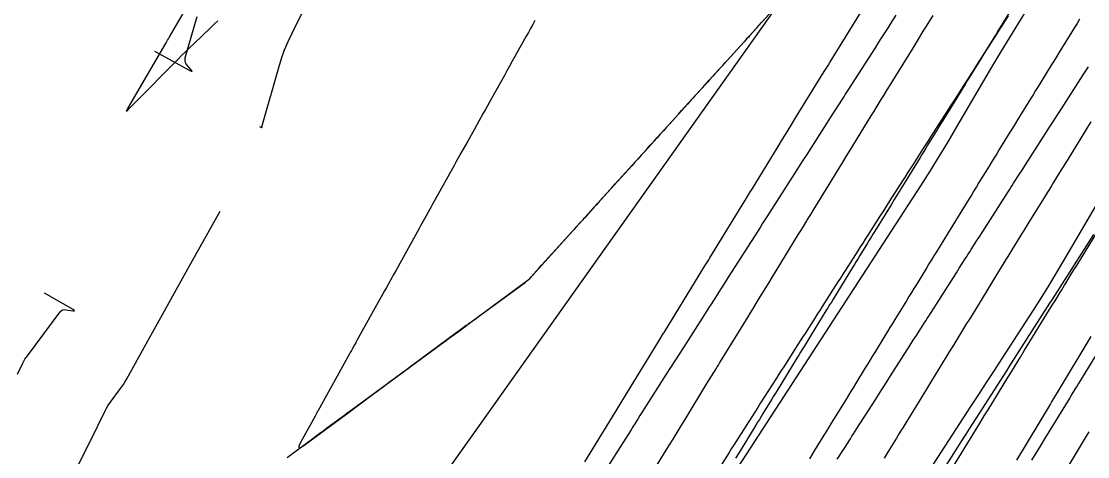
# Model space of a CAD drawing. Extents: x 1005228 to 1008882, y 1883389 to 1885754.
# Drawn here: x 1008544.7 to 1008612, y 1885220.6 to 1885248.1 of the extents above; entities that cross this region are included whole.
import ezdxf

# ---------------------------------------------------------------- set-up
doc = ezdxf.new("R2010")
doc.units = 0
for name, color, linetype in [('ATDIMS', 7, 'Continuous'), ('C-ANNO-NOTE', 7, 'Continuous'), ('S_BRIDGE', 7, 'Continuous'), ('TSOBSTACLE', 7, 'Continuous')]:
    doc.layers.add(name, color=color, linetype=linetype)

msp = doc.modelspace()

# ---------------------------------------------------------------- linework, layer by layer
at = {"layer": 'ATDIMS'}
for points in [[(1008580.297, 1885220.287), (1008582.033, 1885223.132), (1008582.328, 1885223.614), (1008582.622, 1885224.096), (1008582.917, 1885224.578), (1008583.211, 1885225.06), (1008584.917, 1885227.849), (1008585.042, 1885228.053), (1008585.198, 1885228.307), (1008585.26, 1885228.409), (1008585.291, 1885228.46), (1008587.508, 1885232.08), (1008587.64, 1885232.296), (1008587.871, 1885232.673), (1008588.105, 1885233.054), (1008588.172, 1885233.163), (1008590.377, 1885236.764), (1008590.483, 1885236.936), (1008590.73, 1885237.339), (1008590.8, 1885237.454), (1008592.482, 1885240.199), (1008592.77, 1885240.669), (1008593.058, 1885241.139), (1008593.346, 1885241.608), (1008593.634, 1885242.077), (1008595.288, 1885244.768), (1008595.442, 1885245.019), (1008595.635, 1885245.332), (1008595.75, 1885245.521), (1008597.886, 1885248.994)], [(1008555.812, 1885248.41), (1008555.061, 1885245.788), (1008555.043, 1885245.682), (1008555.051, 1885245.582), (1008555.085, 1885245.487), (1008555.145, 1885245.398), (1008555.438, 1885245.052), (1008555.49, 1885244.984), (1008555.499, 1885244.95), (1008555.464, 1885244.952), (1008555.387, 1885244.989), (1008553.162, 1885246.215)], [(1008599.922, 1885248.512), (1008599.583, 1885247.983), (1008599.419, 1885247.727), (1008599.255, 1885247.471), (1008598.927, 1885246.958), (1008598.763, 1885246.702), (1008598.599, 1885246.446), (1008596.881, 1885243.76), (1008596.803, 1885243.638), (1008596.725, 1885243.516), (1008596.647, 1885243.394), (1008596.568, 1885243.271), (1008596.256, 1885242.782), (1008596.1, 1885242.538), (1008595.943, 1885242.293), (1008594.549, 1885240.112), (1008594.291, 1885239.708), (1008594.033, 1885239.303), (1008593.775, 1885238.899), (1008593.517, 1885238.494), (1008592.066, 1885236.22), (1008591.922, 1885235.994), (1008591.778, 1885235.767), (1008591.489, 1885235.315), (1008591.345, 1885235.089), (1008591.201, 1885234.862), (1008589.341, 1885231.945), (1008589.204, 1885231.73), (1008589.067, 1885231.516), (1008588.724, 1885230.978), (1008588.59, 1885230.768), (1008588.256, 1885230.245), (1008588.123, 1885230.035), (1008587.989, 1885229.825), (1008586.508, 1885227.502), (1008586.239, 1885227.08), (1008585.97, 1885226.657), (1008585.701, 1885226.235), (1008585.432, 1885225.813), (1008583.892, 1885223.392), (1008583.771, 1885223.201), (1008583.65, 1885223.011), (1008583.407, 1885222.63), (1008583.347, 1885222.535), (1008583.286, 1885222.439), (1008583.226, 1885222.344), (1008583.165, 1885222.249), (1008581.172, 1885219.112)], [(1008603.558, 1885220.018), (1008604.789, 1885222.027), (1008605.024, 1885222.411), (1008605.259, 1885222.795), (1008605.495, 1885223.179), (1008605.73, 1885223.563), (1008606.987, 1885225.615), (1008607.163, 1885225.902), (1008607.338, 1885226.188), (1008607.689, 1885226.761), (1008607.777, 1885226.904), (1008607.865, 1885227.048), (1008607.952, 1885227.191), (1008608.04, 1885227.334), (1008609.611, 1885229.898), (1008609.783, 1885230.178), (1008609.955, 1885230.458), (1008610.3, 1885231.022), (1008610.385, 1885231.161), (1008610.47, 1885231.3), (1008610.555, 1885231.438), (1008610.64, 1885231.577), (1008610.981, 1885232.131), (1008611.151, 1885232.408), (1008611.322, 1885232.685), (1008612.915, 1885235.278)], [(1008544.488, 1885225.819), (1008544.833, 1885226.521), (1008544.897, 1885226.643), (1008544.965, 1885226.761), (1008545.04, 1885226.876), (1008545.119, 1885226.988), (1008547.186, 1885229.752), (1008547.258, 1885229.827), (1008547.341, 1885229.877), (1008547.435, 1885229.9), (1008547.539, 1885229.896), (1008547.978, 1885229.829), (1008548.062, 1885229.822), (1008548.095, 1885229.832), (1008548.076, 1885229.86), (1008548.005, 1885229.906), (1008546.193, 1885230.944)], [(1008612.097, 1885222.176), (1008611.866, 1885221.791), (1008610.223, 1885219.054)]]:
    msp.add_lwpolyline(points, dxfattribs=at)
at = {"layer": 'C-ANNO-NOTE'}
for points in [[(1008592.335, 1885204.74), (1008604.655, 1885223.778), (1008605.148, 1885224.539), (1008605.64, 1885225.3), (1008606.133, 1885226.061), (1008606.625, 1885226.822), (1008608.595, 1885229.866), (1008609.083, 1885230.63), (1008609.562, 1885231.399), (1008610.033, 1885232.173), (1008610.495, 1885232.953), (1008621.52, 1885251.792)], [(1008608.226, 1885248.956), (1008607.647, 1885248.03), (1008607.076, 1885247.099), (1008606.513, 1885246.163), (1008605.957, 1885245.222), (1008603.75, 1885241.45), (1008603.193, 1885240.51), (1008602.625, 1885239.577), (1008602.048, 1885238.65), (1008601.459, 1885237.729), (1008588.898, 1885218.316)]]:
    msp.add_lwpolyline(points, dxfattribs=at)
at = {"layer": 'S_BRIDGE'}
msp.add_lwpolyline([(1008593.925, 1885251.229), (1008568.926, 1885215.963)], dxfattribs=at)
at = {"layer": 'TSOBSTACLE'}
for points in [[(1008557.129, 1885248.138), (1008556.911, 1885247.931), (1008556.694, 1885247.725), (1008555.619, 1885246.701), (1008555.368, 1885246.461), (1008555.119, 1885246.219), (1008554.872, 1885245.975), (1008554.627, 1885245.729), (1008551.793, 1885242.864), (1008551.735, 1885242.805), (1008551.678, 1885242.746), (1008551.541, 1885242.609), (1008551.504, 1885242.571), (1008551.466, 1885242.533), (1008551.384, 1885242.45), (1008551.372, 1885242.439), (1008551.367, 1885242.436), (1008551.368, 1885242.442), (1008551.376, 1885242.457), (1008551.462, 1885242.606), (1008553.869, 1885246.759), (1008553.917, 1885246.842), (1008553.966, 1885246.926), (1008554.014, 1885247.01), (1008554.063, 1885247.093), (1008556.268, 1885250.916)], [(1008563.306, 1885250.401), (1008561.797, 1885247.351), (1008561.551, 1885246.824), (1008561.329, 1885246.289), (1008561.132, 1885245.743), (1008560.96, 1885245.188), (1008559.884, 1885241.434), (1008559.884, 1885241.429), (1008559.884, 1885241.424), (1008559.886, 1885241.419), (1008559.889, 1885241.415), (1008559.903, 1885241.398), (1008559.906, 1885241.394), (1008559.906, 1885241.393), (1008559.905, 1885241.393), (1008559.901, 1885241.395), (1008559.79, 1885241.456)], [(1008593.682, 1885250.513), (1008591.415, 1885248.013), (1008591.236, 1885247.815), (1008591.057, 1885247.618), (1008590.699, 1885247.222), (1008590.609, 1885247.124), (1008590.52, 1885247.025), (1008590.43, 1885246.926), (1008590.341, 1885246.827), (1008588.656, 1885244.967), (1008588.498, 1885244.793), (1008588.341, 1885244.62), (1008588.184, 1885244.446), (1008588.026, 1885244.272), (1008587.397, 1885243.577), (1008587.24, 1885243.403), (1008587.083, 1885243.23), (1008586.925, 1885243.056), (1008586.768, 1885242.882), (1008585.644, 1885241.639), (1008585.444, 1885241.419), (1008585.244, 1885241.198), (1008585.045, 1885240.977), (1008584.845, 1885240.757), (1008584.046, 1885239.874), (1008583.846, 1885239.654), (1008583.647, 1885239.433), (1008583.447, 1885239.212), (1008583.248, 1885238.991), (1008581.218, 1885236.746), (1008581.017, 1885236.524), (1008580.816, 1885236.301), (1008580.35, 1885235.786), (1008580.281, 1885235.71), (1008580.212, 1885235.634), (1008580.144, 1885235.558), (1008580.075, 1885235.482), (1008579.731, 1885235.101), (1008579.593, 1885234.949), (1008579.525, 1885234.873), (1008576.793, 1885231.848), (1008576.739, 1885231.789), (1008576.732, 1885231.782), (1008576.725, 1885231.775), (1008576.718, 1885231.768), (1008576.71, 1885231.762), (1008573.092, 1885229.096), (1008573.021, 1885229.044), (1008572.95, 1885228.992), (1008572.879, 1885228.94), (1008572.808, 1885228.887), (1008572.454, 1885228.626), (1008572.241, 1885228.469), (1008569.4, 1885226.374), (1008569.257, 1885226.269), (1008569.114, 1885226.163), (1008568.972, 1885226.058), (1008568.829, 1885225.952), (1008568.258, 1885225.531), (1008567.972, 1885225.32), (1008567.686, 1885225.109), (1008565.709, 1885223.65), (1008565.494, 1885223.491), (1008565.28, 1885223.332), (1008565.065, 1885223.174), (1008564.85, 1885223.015), (1008563.991, 1885222.381), (1008563.777, 1885222.222), (1008563.562, 1885222.063), (1008563.347, 1885221.905), (1008563.133, 1885221.746), (1008561.761, 1885220.731), (1008561.5, 1885220.538)], [(1008607.616, 1885249.556), (1008606.48, 1885247.708), (1008606.357, 1885247.508), (1008606.234, 1885247.308), (1008606.111, 1885247.108), (1008605.988, 1885246.908), (1008605.494, 1885246.105), (1008605.251, 1885245.709), (1008605.008, 1885245.314), (1008604.522, 1885244.524), (1008604.4, 1885244.326), (1008604.279, 1885244.129), (1008604.157, 1885243.931), (1008604.036, 1885243.733), (1008602.876, 1885241.846), (1008602.756, 1885241.651), (1008602.636, 1885241.457), (1008602.517, 1885241.262), (1008602.397, 1885241.067), (1008601.919, 1885240.289), (1008601.799, 1885240.094), (1008601.679, 1885239.899), (1008601.56, 1885239.705), (1008601.44, 1885239.51), (1008600.437, 1885237.877), (1008600.23, 1885237.54), (1008600.023, 1885237.203), (1008599.816, 1885236.866), (1008599.609, 1885236.529), (1008598.585, 1885234.856), (1008598.468, 1885234.665), (1008598.351, 1885234.474), (1008598.234, 1885234.283), (1008598.117, 1885234.092), (1008597.649, 1885233.328), (1008597.532, 1885233.137), (1008597.415, 1885232.946), (1008597.298, 1885232.755), (1008597.181, 1885232.564), (1008595.959, 1885230.569), (1008595.844, 1885230.381), (1008595.728, 1885230.193), (1008595.613, 1885230.005), (1008595.498, 1885229.817), (1008595.035, 1885229.061), (1008594.807, 1885228.689), (1008594.579, 1885228.317), (1008594.123, 1885227.574), (1008594.01, 1885227.388), (1008593.896, 1885227.202), (1008593.782, 1885227.016), (1008593.668, 1885226.83), (1008592.423, 1885224.798), (1008592.311, 1885224.615), (1008592.199, 1885224.432), (1008592.087, 1885224.249), (1008591.975, 1885224.066), (1008591.527, 1885223.334), (1008591.415, 1885223.151), (1008591.303, 1885222.968), (1008591.191, 1885222.785), (1008591.079, 1885222.602), (1008590.021, 1885220.872), (1008589.807, 1885220.522)], [(1008577.146, 1885248.165), (1008577.007, 1885247.916), (1008576.869, 1885247.667), (1008576.73, 1885247.419), (1008576.591, 1885247.17), (1008575.874, 1885245.886), (1008575.708, 1885245.589), (1008575.543, 1885245.292), (1008575.377, 1885244.995), (1008575.212, 1885244.698), (1008574.403, 1885243.243), (1008574.274, 1885243.011), (1008574.145, 1885242.779), (1008574.016, 1885242.547), (1008573.886, 1885242.315), (1008573.323, 1885241.305), (1008573.217, 1885241.114), (1008573.111, 1885240.924), (1008573.005, 1885240.733), (1008572.899, 1885240.542), (1008572.475, 1885239.779), (1008572.369, 1885239.589), (1008572.264, 1885239.398), (1008572.158, 1885239.207), (1008572.052, 1885239.017), (1008570.851, 1885236.856), (1008570.766, 1885236.704), (1008570.682, 1885236.553), (1008570.598, 1885236.401), (1008570.514, 1885236.25), (1008570.178, 1885235.643), (1008570.094, 1885235.491), (1008570.01, 1885235.34), (1008569.926, 1885235.188), (1008569.842, 1885235.036), (1008568.38, 1885232.399), (1008568.319, 1885232.289), (1008568.258, 1885232.18), (1008568.197, 1885232.07), (1008568.136, 1885231.96), (1008567.893, 1885231.521), (1008567.771, 1885231.301), (1008567.65, 1885231.081), (1008565.911, 1885227.944), (1008565.872, 1885227.875), (1008565.834, 1885227.806), (1008565.796, 1885227.737), (1008565.758, 1885227.668), (1008565.605, 1885227.392), (1008565.567, 1885227.323), (1008565.529, 1885227.254), (1008565.491, 1885227.185), (1008565.452, 1885227.116), (1008563.439, 1885223.485), (1008563.41, 1885223.433), (1008563.382, 1885223.381), (1008563.31, 1885223.251), (1008563.267, 1885223.174), (1008562.343, 1885221.502), (1008562.237, 1885221.275), (1008562.237, 1885221.169), (1008562.342, 1885221.183), (1008562.553, 1885221.318), (1008563.918, 1885222.327), (1008564.234, 1885222.56), (1008564.549, 1885222.793), (1008564.865, 1885223.026), (1008565.181, 1885223.259), (1008566.96, 1885224.573), (1008567.16, 1885224.721), (1008567.36, 1885224.869), (1008567.56, 1885225.016), (1008567.76, 1885225.164), (1008568.56, 1885225.754), (1008568.76, 1885225.902), (1008568.96, 1885226.049), (1008569.16, 1885226.197), (1008569.36, 1885226.344), (1008571.573, 1885227.976), (1008571.753, 1885228.109), (1008571.933, 1885228.241), (1008572.113, 1885228.374), (1008572.292, 1885228.507), (1008573.011, 1885229.037), (1008573.191, 1885229.17), (1008573.371, 1885229.302), (1008573.551, 1885229.435), (1008573.731, 1885229.567), (1008576.518, 1885231.621), (1008576.62, 1885231.7), (1008576.717, 1885231.784), (1008576.81, 1885231.872), (1008576.899, 1885231.966), (1008577.419, 1885232.541), (1008577.565, 1885232.703), (1008577.581, 1885232.721), (1008580.142, 1885235.556), (1008580.31, 1885235.742), (1008580.478, 1885235.928), (1008580.814, 1885236.299), (1008580.898, 1885236.392), (1008580.982, 1885236.485), (1008581.066, 1885236.578), (1008581.15, 1885236.671), (1008581.718, 1885237.299), (1008581.963, 1885237.571), (1008582.209, 1885237.842), (1008583.973, 1885239.793), (1008584.194, 1885240.038), (1008584.416, 1885240.284), (1008584.638, 1885240.529), (1008584.86, 1885240.774), (1008585.777, 1885241.786), (1008585.984, 1885242.016), (1008586.192, 1885242.245), (1008586.399, 1885242.474), (1008586.607, 1885242.704), (1008587.568, 1885243.766), (1008587.71, 1885243.923), (1008587.852, 1885244.08), (1008587.994, 1885244.237), (1008588.137, 1885244.394), (1008588.705, 1885245.021), (1008588.847, 1885245.178), (1008588.989, 1885245.335), (1008589.131, 1885245.492), (1008589.273, 1885245.649), (1008591.141, 1885247.71), (1008591.29, 1885247.874), (1008591.439, 1885248.039), (1008591.811, 1885248.449)], [(1008584.191, 1885218.995), (1008585.6, 1885221.303), (1008585.854, 1885221.719), (1008586.108, 1885222.135), (1008586.362, 1885222.55), (1008586.616, 1885222.966), (1008587.998, 1885225.226), (1008588.142, 1885225.459), (1008588.285, 1885225.693), (1008588.571, 1885226.161), (1008588.642, 1885226.278), (1008588.714, 1885226.395), (1008588.786, 1885226.512), (1008588.857, 1885226.629), (1008590.588, 1885229.455), (1008590.735, 1885229.695), (1008590.882, 1885229.935), (1008591.249, 1885230.534), (1008591.396, 1885230.774), (1008591.768, 1885231.381), (1008591.917, 1885231.624), (1008592.065, 1885231.866), (1008593.779, 1885234.664), (1008593.931, 1885234.913), (1008594.084, 1885235.161), (1008594.388, 1885235.658), (1008594.54, 1885235.906), (1008594.693, 1885236.155), (1008596.046, 1885238.364), (1008596.293, 1885238.767), (1008596.54, 1885239.171), (1008596.788, 1885239.574), (1008597.036, 1885239.977), (1008598.364, 1885242.139), (1008598.522, 1885242.396), (1008598.68, 1885242.654), (1008598.997, 1885243.169), (1008599.155, 1885243.426), (1008599.313, 1885243.683), (1008600.961, 1885246.364), (1008601.123, 1885246.627), (1008601.285, 1885246.89), (1008601.689, 1885247.549), (1008601.851, 1885247.812), (1008602.261, 1885248.479)], [(1008606.998, 1885248.455), (1008606.327, 1885247.406), (1008606.159, 1885247.144), (1008605.991, 1885246.882), (1008605.823, 1885246.62), (1008605.655, 1885246.357), (1008604.97, 1885245.287), (1008604.805, 1885245.029), (1008604.64, 1885244.771), (1008604.475, 1885244.513), (1008604.31, 1885244.255), (1008603.65, 1885243.223), (1008603.485, 1885242.965), (1008603.32, 1885242.707), (1008603.154, 1885242.449), (1008602.989, 1885242.191), (1008602.27, 1885241.067), (1008602.109, 1885240.815), (1008601.947, 1885240.562), (1008601.786, 1885240.31), (1008601.625, 1885240.058), (1008600.98, 1885239.049), (1008600.819, 1885238.797), (1008600.658, 1885238.545), (1008600.497, 1885238.293), (1008600.335, 1885238.04), (1008599.607, 1885236.9), (1008599.432, 1885236.626), (1008599.257, 1885236.352), (1008599.082, 1885236.078), (1008598.907, 1885235.804), (1008598.14, 1885234.601), (1008597.983, 1885234.355), (1008597.826, 1885234.109), (1008597.669, 1885233.863), (1008597.512, 1885233.616), (1008596.884, 1885232.632), (1008596.727, 1885232.386), (1008596.57, 1885232.14), (1008596.413, 1885231.894), (1008596.256, 1885231.647), (1008595.415, 1885230.328), (1008595.262, 1885230.088), (1008595.109, 1885229.848), (1008594.956, 1885229.608), (1008594.803, 1885229.368), (1008594.183, 1885228.396), (1008594.034, 1885228.161), (1008593.884, 1885227.927), (1008593.734, 1885227.692), (1008593.584, 1885227.457), (1008592.986, 1885226.518), (1008592.836, 1885226.283), (1008592.686, 1885226.048), (1008592.536, 1885225.813), (1008592.387, 1885225.578), (1008591.57, 1885224.297), (1008591.384, 1885224.005), (1008591.198, 1885223.713), (1008591.012, 1885223.421), (1008590.826, 1885223.129), (1008589.968, 1885221.781), (1008589.823, 1885221.552), (1008589.678, 1885221.324), (1008589.533, 1885221.096), (1008589.387, 1885220.867), (1008588.806, 1885219.954)], [(1008611.509, 1885248.254), (1008611.346, 1885247.989), (1008611.183, 1885247.725), (1008611.02, 1885247.46), (1008610.369, 1885246.401), (1008610.206, 1885246.136), (1008610.043, 1885245.871), (1008609.88, 1885245.606), (1008609.717, 1885245.341), (1008609.056, 1885244.266), (1008608.894, 1885244.002), (1008608.732, 1885243.739), (1008608.57, 1885243.475), (1008608.408, 1885243.211), (1008607.759, 1885242.157), (1008607.597, 1885241.894), (1008607.435, 1885241.63), (1008607.273, 1885241.366), (1008607.111, 1885241.103), (1008606.438, 1885240.008), (1008606.278, 1885239.748), (1008606.118, 1885239.487), (1008605.958, 1885239.227), (1008605.798, 1885238.966), (1008605.157, 1885237.924), (1008604.997, 1885237.663), (1008604.837, 1885237.402), (1008604.677, 1885237.142), (1008604.516, 1885236.881), (1008603.838, 1885235.777), (1008603.672, 1885235.506), (1008603.505, 1885235.235), (1008603.339, 1885234.964), (1008603.173, 1885234.693), (1008602.478, 1885233.558), (1008602.32, 1885233.3), (1008602.162, 1885233.042), (1008602.004, 1885232.784), (1008601.846, 1885232.527), (1008601.214, 1885231.496), (1008601.056, 1885231.238), (1008600.898, 1885230.98), (1008600.74, 1885230.722), (1008600.582, 1885230.464), (1008599.852, 1885229.273), (1008599.696, 1885229.018), (1008599.54, 1885228.763), (1008599.384, 1885228.508), (1008599.228, 1885228.253), (1008598.6, 1885227.228), (1008598.445, 1885226.976), (1008598.291, 1885226.725), (1008598.137, 1885226.473), (1008597.982, 1885226.221), (1008597.365, 1885225.213), (1008597.211, 1885224.961), (1008597.056, 1885224.709), (1008596.902, 1885224.457), (1008596.748, 1885224.205), (1008595.989, 1885222.967), (1008595.837, 1885222.718), (1008595.684, 1885222.469), (1008595.532, 1885222.22), (1008595.379, 1885221.971), (1008594.77, 1885220.974), (1008594.617, 1885220.725), (1008594.465, 1885220.476)], [(1008596.22, 1885220.446), (1008596.323, 1885220.607), (1008596.426, 1885220.769), (1008596.529, 1885220.93), (1008596.632, 1885221.092), (1008597.043, 1885221.738), (1008597.146, 1885221.899), (1008597.249, 1885222.061), (1008597.352, 1885222.222), (1008597.455, 1885222.384), (1008598.645, 1885224.25), (1008598.878, 1885224.615), (1008599.11, 1885224.98), (1008599.343, 1885225.345), (1008599.576, 1885225.71), (1008600.819, 1885227.659), (1008601.014, 1885227.966), (1008601.21, 1885228.272), (1008601.6, 1885228.884), (1008601.698, 1885229.038), (1008601.796, 1885229.191), (1008601.893, 1885229.344), (1008601.991, 1885229.497), (1008603.542, 1885231.929), (1008603.73, 1885232.224), (1008603.918, 1885232.518), (1008604.297, 1885233.113), (1008604.389, 1885233.257), (1008604.481, 1885233.401), (1008604.573, 1885233.545), (1008604.665, 1885233.689), (1008605.032, 1885234.264), (1008605.216, 1885234.552), (1008605.4, 1885234.839), (1008606.994, 1885237.333), (1008607.082, 1885237.471), (1008607.17, 1885237.609), (1008607.258, 1885237.747), (1008607.347, 1885237.885), (1008607.699, 1885238.436), (1008607.876, 1885238.712), (1008608.052, 1885238.988), (1008609.365, 1885241.039), (1008609.613, 1885241.427), (1008609.862, 1885241.815), (1008610.11, 1885242.203), (1008610.358, 1885242.591), (1008611.728, 1885244.731), (1008611.893, 1885244.989), (1008612.058, 1885245.247)], [(1008612.213, 1885241.768), (1008612.01, 1885241.438), (1008611.807, 1885241.109), (1008610.84, 1885239.535), (1008610.716, 1885239.333), (1008610.592, 1885239.131), (1008610.468, 1885238.93), (1008610.344, 1885238.728), (1008609.848, 1885237.921), (1008609.724, 1885237.72), (1008609.6, 1885237.518), (1008609.476, 1885237.316), (1008609.352, 1885237.115), (1008608.246, 1885235.315), (1008608.12, 1885235.11), (1008607.994, 1885234.905), (1008607.868, 1885234.701), (1008607.742, 1885234.496), (1008607.239, 1885233.677), (1008607.114, 1885233.472), (1008606.988, 1885233.267), (1008606.862, 1885233.063), (1008606.737, 1885232.858), (1008606.226, 1885232.025), (1008606.099, 1885231.817), (1008605.972, 1885231.61), (1008605.845, 1885231.403), (1008605.718, 1885231.196), (1008604.639, 1885229.434), (1008604.51, 1885229.224), (1008604.381, 1885229.014), (1008604.253, 1885228.804), (1008604.124, 1885228.593), (1008603.609, 1885227.753), (1008603.48, 1885227.543), (1008603.351, 1885227.332), (1008603.223, 1885227.122), (1008603.094, 1885226.912), (1008602.165, 1885225.396), (1008601.97, 1885225.078), (1008601.775, 1885224.76), (1008601.58, 1885224.442), (1008601.386, 1885224.124), (1008600.479, 1885222.644), (1008600.348, 1885222.43), (1008600.217, 1885222.216), (1008600.086, 1885222.002), (1008599.955, 1885221.788), (1008599.431, 1885220.933), (1008599.3, 1885220.719), (1008599.169, 1885220.505)], [(1008548.227, 1885219.842), (1008549.543, 1885222.522), (1008549.555, 1885222.548), (1008550.029, 1885223.511), (1008550.112, 1885223.669), (1008550.202, 1885223.824), (1008550.299, 1885223.974), (1008550.402, 1885224.12), (1008550.937, 1885224.834), (1008551.058, 1885225.003), (1008551.174, 1885225.175), (1008551.284, 1885225.352), (1008551.389, 1885225.532), (1008552.611, 1885227.731), (1008553.222, 1885228.83), (1008555.247, 1885232.472), (1008557.279, 1885236.127)], [(1008612.383, 1885234.64), (1008609.792, 1885230.586), (1008609.705, 1885230.45), (1008609.616, 1885230.311), (1008607.046, 1885226.282), (1008606.894, 1885226.043), (1008604.968, 1885223.023), (1008604.653, 1885222.528), (1008604.337, 1885222.033), (1008604.022, 1885221.538), (1008603.706, 1885221.043), (1008601.852, 1885218.136)], [(1008613.504, 1885228.599), (1008611.442, 1885225.234), (1008611.348, 1885225.081), (1008611.255, 1885224.929), (1008611.021, 1885224.548), (1008610.881, 1885224.319), (1008609.295, 1885221.73), (1008609.019, 1885221.28), (1008608.744, 1885220.83), (1008608.468, 1885220.38)], [(1008612.221, 1885228.207), (1008610.093, 1885224.666), (1008609.987, 1885224.489), (1008609.74, 1885224.076), (1008609.669, 1885223.958), (1008607.525, 1885220.387)]]:
    msp.add_lwpolyline(points, dxfattribs=at)

doc.saveas('drawing.dxf')
